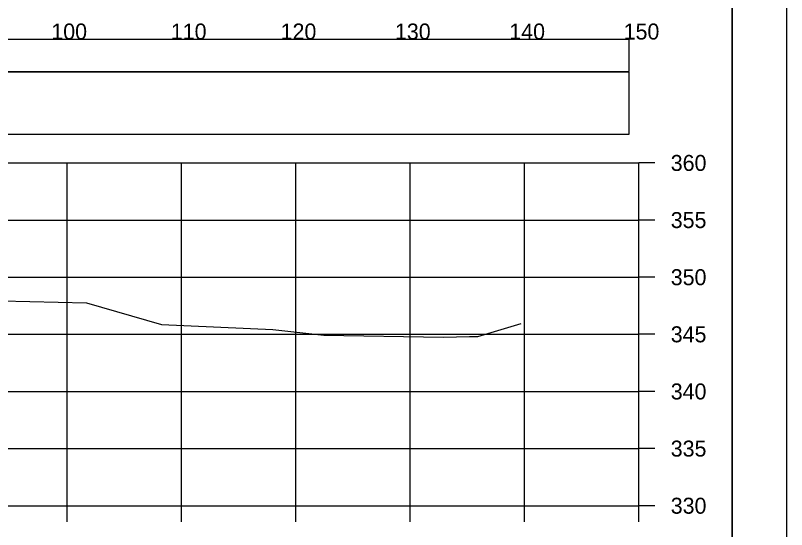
# Model space of a CAD drawing. Extents: x 1368122 to 1710785, y 373130 to 557566.
# Drawn here: x 1369451 to 1369518.5, y 374725.6 to 374770.6 of the extents above; entities that cross this region are included whole.
import ezdxf

# ---------------------------------------------------------------- set-up
doc = ezdxf.new("R2010")
doc.units = 0
for name, color, linetype in [('R_Axis', 7, 'Continuous'), ('R_Axis Annot', 7, 'Continuous'), ('R_Border', 7, 'Continuous'), ('R_Exist Surface', 7, 'Continuous'), ('R_Grid', 7, 'Continuous'), ('R_No Plot', 7, 'Continuous')]:
    doc.layers.add(name, color=color, linetype=linetype)

msp = doc.modelspace()

# ---------------------------------------------------------------- linework, layer by layer
for points in [[(1369206.407, 374765.667), (1369504.714, 374765.667), (1369504.714, 374768.484), (1369206.407, 374768.484)], [(1369206.407, 374760.2), (1369504.714, 374760.2), (1369504.714, 374765.612), (1369206.407, 374765.612)]]:
    msp.add_lwpolyline(points, close=True)
at = {"layer": 'R_Axis'}
for p, q in [((1369505.561, 374727.675), (1369505.561, 374757.675)), ((1369506.961, 374757.675), (1369505.561, 374757.675)), ((1369506.961, 374752.675), (1369505.561, 374752.675)), ((1369506.961, 374747.675), (1369505.561, 374747.675)), ((1369506.961, 374742.675), (1369505.561, 374742.675)), ((1369506.961, 374737.675), (1369505.561, 374737.675)), ((1369506.961, 374732.675), (1369505.561, 374732.675)), ((1369205.561, 374727.675), (1369505.561, 374727.675)), ((1369455.561, 374726.275), (1369455.561, 374727.675)), ((1369465.561, 374726.275), (1369465.561, 374727.675)), ((1369475.561, 374726.275), (1369475.561, 374727.675)), ((1369485.561, 374726.275), (1369485.561, 374727.675)), ((1369495.561, 374726.275), (1369495.561, 374727.675)), ((1369505.561, 374726.275), (1369505.561, 374727.675)), ((1369506.961, 374727.675), (1369505.561, 374727.675))]:
    msp.add_line(p, q, dxfattribs=at)
at = {"layer": 'R_Border'}
msp.add_line((1369513.741, 374627.675), (1369513.741, 374833.135), dxfattribs=at)
at = {"layer": 'R_Exist Surface'}
msp.add_lwpolyline([(1369396.955, 374741.343), (1369407.266, 374743.214), (1369412.789, 374743.94), (1369418.377, 374744.847), (1369423.751, 374745.249), (1369423.91, 374745.254), (1369423.973, 374745.262), (1369425.866, 374745.327), (1369429.556, 374745.632), (1369436.211, 374745.761), (1369442.231, 374745.729), (1369447.311, 374745.664), (1369457.273, 374745.418), (1369463.838, 374743.528), (1369473.557, 374743.098), (1369478.022, 374742.592), (1369488.494, 374742.436), (1369490.755, 374742.479), (1369491.028, 374742.479), (1369491.498, 374742.478), (1369495.281, 374743.611)], dxfattribs=at)
at = {"layer": 'R_Grid'}
for p, q in [((1369205.561, 374757.675), (1369505.561, 374757.675)), ((1369455.561, 374727.675), (1369455.561, 374757.675)), ((1369465.561, 374727.675), (1369465.561, 374757.675)), ((1369475.561, 374727.675), (1369475.561, 374757.675)), ((1369485.561, 374727.675), (1369485.561, 374757.675)), ((1369495.561, 374727.675), (1369495.561, 374757.675)), ((1369505.561, 374727.675), (1369505.561, 374757.675)), ((1369205.561, 374752.675), (1369505.561, 374752.675)), ((1369205.561, 374747.675), (1369505.561, 374747.675)), ((1369205.561, 374742.675), (1369505.561, 374742.675)), ((1369205.561, 374737.675), (1369505.561, 374737.675)), ((1369205.561, 374732.675), (1369505.561, 374732.675)), ((1369205.561, 374727.675), (1369505.561, 374727.675))]:
    msp.add_line(p, q, dxfattribs=at)
at = {"layer": 'R_No Plot'}
for points in [[(1369185.153, 374837.03), (1369518.493, 374837.03), (1369518.493, 374623.692), (1369185.153, 374623.692)], [(1369431.481, 374833.135), (1369451.101, 374833.135), (1369451.101, 374823.255), (1369467.213, 374823.255), (1369490.412, 374823.255), (1369490.533, 374795.099), (1369513.741, 374795.099), (1369513.741, 374627.675), (1369197.561, 374627.675), (1369197.561, 374833.135)]]:
    msp.add_lwpolyline(points, close=True, dxfattribs=at)

# ---------------------------------------------------------------- texts
at = {"layer": 'R_Axis Annot'}
for s, p in [('100', (1369454.188, 374768.475)), ('110', (1369464.64, 374768.475)), ('120', (1369474.243, 374768.475)), ('130', (1369484.243, 374768.475)), ('140', (1369494.243, 374768.475)), ('150', (1369504.243, 374768.475)), ('360', (1369508.361, 374756.975)), ('355', (1369508.361, 374751.975)), ('350', (1369508.361, 374746.975)), ('345', (1369508.361, 374741.975)), ('340', (1369508.361, 374736.975)), ('335', (1369508.361, 374731.975)), ('330', (1369508.361, 374726.975))]:
    msp.add_text(s, height=1.4, dxfattribs=at).set_placement(p)

doc.saveas('drawing.dxf')
